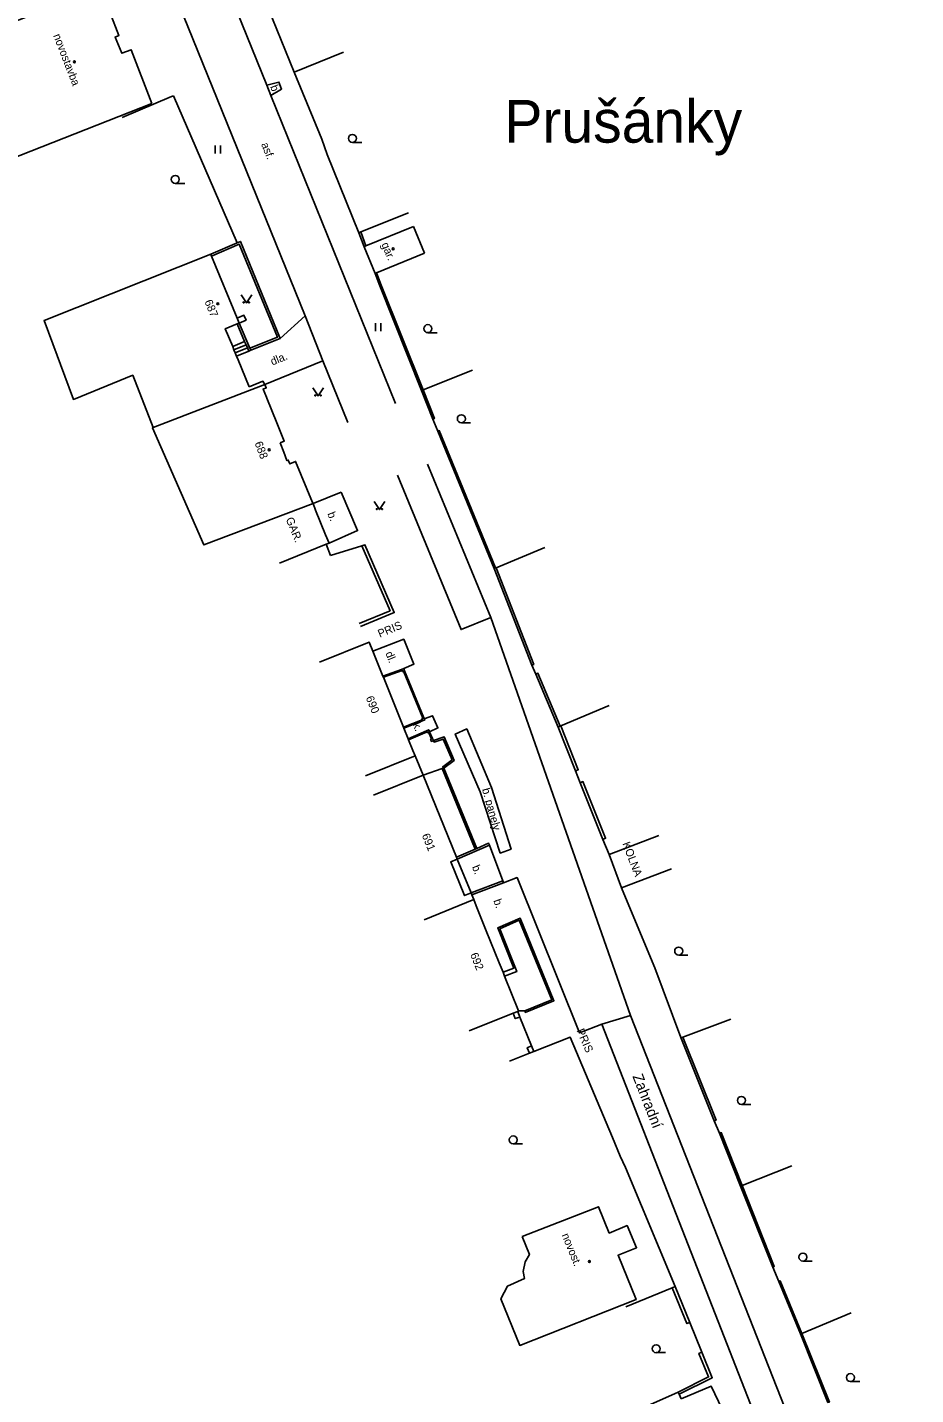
# Model space of a CAD drawing. Extents: x -577457 to -568404, y -1208466 to -1201387.
# Drawn here: x -575124 to -575040.7, y -1204724 to -1204595.9 of the extents above; entities that cross this region are included whole.
import ezdxf

# ---------------------------------------------------------------- set-up
doc = ezdxf.new("R2010")
doc.units = 0
for name, color, linetype in [('BUDOVY_MĚŘ', 7, 'Continuous'), ('BUDOVY_NEMĚŘ', 7, 'Continuous'), ('NÁZVY_SÍDEL_JEDNOTKY', 7, 'Continuous'), ('NÁZVY_ULIC_TOK_SMĚR', 7, 'Continuous'), ('POMOC_POPIS', 7, 'Continuous'), ('ROZHRANÍ_PLOCH', 7, 'Continuous'), ('ZN_BUDOV', 7, 'Continuous'), ('ZN_DOPLŇKOVÉ', 7, 'Continuous'), ('ZN_KULTUR', 7, 'Continuous'), ('Č_POPIS_ORIENT', 7, 'Continuous')]:
    doc.layers.add(name, color=color, linetype=linetype)

msp = doc.modelspace()

# ---------------------------------------------------------------- linework, layer by layer
at = {"layer": 'BUDOVY_MĚŘ'}
for points in [[(-575117.1, -1204592.23), (-575115.4, -1204596.63), (-575115.75, -1204596.77), (-575115.13, -1204598.29), (-575114.26, -1204597.96), (-575112.3, -1204602.98)], [(-575092.25, -1204616.34), (-575087.79, -1204614.52)], [(-575092.42, -1204616.41), (-575092.25, -1204616.34)], [(-575091.39, -1204618.92), (-575092.42, -1204616.41)], [(-575106.78, -1204617.12), (-575106.71, -1204617.3)], [(-575106.71, -1204617.3), (-575104.31, -1204623.1)], [(-575086.76, -1204617.03), (-575091.24, -1204618.86)], [(-575091.24, -1204618.86), (-575091.39, -1204618.92)], [(-575104.31, -1204623.1), (-575104.12, -1204623.57)], [(-575104.31, -1204623.65), (-575105.42, -1204624.1), (-575104.73, -1204625.77)], [(-575104.12, -1204623.57), (-575104.31, -1204623.65)], [(-575104.73, -1204625.77), (-575104.61, -1204626.06)], [(-575104.61, -1204626.06), (-575104.49, -1204626.36)], [(-575104.49, -1204626.36), (-575104.36, -1204626.67)], [(-575104.36, -1204626.67), (-575104.21, -1204627.02)], [(-575103.17, -1204629.55), (-575101.9, -1204629.02), (-575101.81, -1204629.18)], [(-575101.72, -1204629.33), (-575101.59, -1204629.64), (-575101.88, -1204629.75), (-575101.57, -1204630.5)], [(-575101.81, -1204629.18), (-575101.72, -1204629.33)], [(-575101.57, -1204630.5), (-575101.52, -1204630.62)], [(-575100.59, -1204632.93), (-575099.9, -1204634.63), (-575100.29, -1204634.79)], [(-575099.95, -1204635.68), (-575099.65, -1204636.46), (-575099.53, -1204636.41), (-575099.38, -1204636.76), (-575098.83, -1204636.53), (-575097.25, -1204640.37)], [(-575097.25, -1204640.37), (-575097.2, -1204640.49)], [(-575097.2, -1204640.49), (-575096.96, -1204641.09)], [(-575096.02, -1204643.4), (-575095.7, -1204644.18)], [(-575095.98, -1204644.29), (-575100.34, -1204646.06)], [(-575095.7, -1204644.18), (-575095.98, -1204644.29)], [(-575096.59, -1204655.33), (-575091.95, -1204653.46), (-575091.6, -1204654.32)], [(-575090.65, -1204656.67), (-575090.61, -1204656.76)], [(-575090.61, -1204656.76), (-575088.72, -1204661.45)], [(-575088.72, -1204661.45), (-575088.68, -1204661.54)], [(-575088.68, -1204661.54), (-575088.28, -1204662.53)], [(-575087.64, -1204664.12), (-575092.27, -1204666)], [(-575087.84, -1204663.63), (-575087.64, -1204664.12)], [(-575091.52, -1204667.81), (-575086.89, -1204665.92)], [(-575086.89, -1204665.92), (-575083.76, -1204673.61)], [(-575064.78, -1204671.59), (-575069.46, -1204673.37)], [(-575083.76, -1204673.61), (-575083.69, -1204673.79)], [(-575083.69, -1204673.79), (-575082.39, -1204676.97)], [(-575069.46, -1204673.37), (-575068.28, -1204676.48)], [(-575068.28, -1204676.48), (-575063.6, -1204674.71)], [(-575082.39, -1204676.97), (-575082.32, -1204677.15)], [(-575086.77, -1204679.48), (-575082.14, -1204677.59)], [(-575082.32, -1204677.15), (-575082.14, -1204677.59)], [(-575082.14, -1204677.59), (-575081.9, -1204678.19)], [(-575080.96, -1204680.52), (-575079.74, -1204683.53)], [(-575079.39, -1204684.4), (-575079.24, -1204684.77)], [(-575079.24, -1204684.77), (-575077.93, -1204688.03)], [(-575078.43, -1204688.23), (-575082.57, -1204689.9)], [(-575078.02, -1204688.07), (-575078.43, -1204688.23)], [(-575077.93, -1204688.03), (-575078.02, -1204688.07)], [(-575077.61, -1204709.18), (-575070.44, -1204706.38), (-575069.44, -1204708.84), (-575067.76, -1204708.14), (-575066.87, -1204710.22), (-575068.61, -1204710.92), (-575066.93, -1204715.08), (-575077.83, -1204719.37), (-575079.6, -1204715.02), (-575078.98, -1204713.83), (-575077.37, -1204713.1), (-575077.51, -1204712.46), (-575077.31, -1204711.53), (-575076.92, -1204710.86), (-575077.61, -1204709.18)], [(-575067.54, -1204725.79), (-575062.98, -1204723.74)], [(-575062.98, -1204723.74), (-575062.89, -1204723.94)], [(-575062.89, -1204723.94), (-575062.69, -1204724.38)]]:
    msp.add_lwpolyline(points, dxfattribs=at)
at = {"layer": 'BUDOVY_NEMĚŘ'}
for points in [[(-575117.1, -1204592.23), (-575127.73, -1204596.26), (-575125.38, -1204602.31), (-575136.98, -1204606.89), (-575135.02, -1204611.92), (-575112.3, -1204602.98)], [(-575087.79, -1204614.52), (-575086.76, -1204617.03)], [(-575106.78, -1204617.12), (-575122.41, -1204623.34), (-575119.65, -1204630.72), (-575114.1, -1204628.46), (-575112.17, -1204633.36)], [(-575112.17, -1204633.36), (-575101.72, -1204629.33)], [(-575112.17, -1204633.36), (-575112.25, -1204633.39), (-575107.42, -1204644.36), (-575097.2, -1204640.49)]]:
    msp.add_lwpolyline(points, dxfattribs=at)
at = {"layer": 'ROZHRANÍ_PLOCH'}
for points in [[(-575101.54, -1204601.28), (-575114.13, -1204570.19)], [(-575097.94, -1204622.89), (-575112.56, -1204586.82)], [(-575101.17, -1204602.25), (-575100.14, -1204601.64), (-575100.4, -1204600.99), (-575101.54, -1204601.28)], [(-575101.54, -1204601.28), (-575101.17, -1204602.25)], [(-575115.08, -1204604.3), (-575110.48, -1204602.34)], [(-575089.48, -1204631.1), (-575101.17, -1204602.25)], [(-575097.94, -1204622.89), (-575100.27, -1204625.01)], [(-575096.28, -1204627.11), (-575097.94, -1204622.89)], [(-575103.61, -1204625.29), (-575104.73, -1204625.77)], [(-575104.61, -1204626.06), (-575103.48, -1204625.6)], [(-575104.49, -1204626.36), (-575103.35, -1204625.9)], [(-575104.36, -1204626.67), (-575103.22, -1204626.19)], [(-575101.72, -1204629.33), (-575096.28, -1204627.11)], [(-575096.28, -1204627.11), (-575093.94, -1204632.9)], [(-575080.54, -1204651.16), (-575086.46, -1204636.8)], [(-575089.29, -1204637.82), (-575083.32, -1204652.29), (-575080.54, -1204651.16)], [(-575094.56, -1204639.41), (-575093.03, -1204643.02), (-575095.7, -1204644.18)], [(-575080.54, -1204651.16), (-575067.45, -1204688.45), (-575051.13, -1204729.92), (-575034.11, -1204772.86), (-575024.92, -1204794.78)], [(-575091.6, -1204654.32), (-575088.69, -1204653.2), (-575087.75, -1204655.53), (-575088.7, -1204655.95)], [(-575086.78, -1204660.64), (-575085.99, -1204660.36), (-575085.49, -1204661.5), (-575086.28, -1204661.87)], [(-575081.52, -1204667.51), (-575079.65, -1204673.23), (-575078.63, -1204672.86), (-575080.48, -1204667.1), (-575082.8, -1204661.6), (-575083.87, -1204662.09), (-575081.52, -1204667.51)], [(-575086.89, -1204665.92), (-575085.1, -1204665.32)], [(-575085.1, -1204665.32), (-575084.94, -1204665.27)], [(-575080.67, -1204672.5), (-575079.41, -1204675.83)], [(-575079.34, -1204676.01), (-575078.08, -1204675.53), (-575072.22, -1204690.08), (-575070.12, -1204689.27), (-575053.94, -1204730.62), (-575036.79, -1204773.45), (-575027.34, -1204796.74)], [(-575077.93, -1204688.03), (-575077.36, -1204688.03)], [(-575070.12, -1204689.27), (-575067.45, -1204688.45)], [(-575062.69, -1204724.38), (-575059.9, -1204723.18), (-575058.87, -1204725.36), (-575061.65, -1204726.7)]]:
    msp.add_lwpolyline(points, dxfattribs=at)
at = {"layer": 'ZN_BUDOV'}
for centre in [(-575119.57, -1204599.08), (-575089.69, -1204616.61), (-575106.13, -1204621.75), (-575101.31, -1204635.44), (-575071.3, -1204711.51)]:
    msp.add_circle(centre, 0.0875, dxfattribs=at)
at = {"layer": 'ZN_DOPLŇKOVÉ'}
for points in [[(-575105.07, -1204585.02), (-575098.96, -1204600.07)], [(-575094.33, -1204598.19), (-575098.96, -1204600.07)], [(-575098.96, -1204600.07), (-575096.36, -1204606.33)], [(-575110.48, -1204602.34), (-575110.29, -1204602.26)], [(-575104.31, -1204616.05), (-575110.29, -1204602.26)], [(-575096.36, -1204606.33), (-575095.86, -1204607.76)], [(-575095.86, -1204607.76), (-575092.9, -1204615.1)], [(-575088.26, -1204613.23), (-575092.73, -1204615.03)], [(-575092.73, -1204615.03), (-575092.9, -1204615.1)], [(-575092.9, -1204615.1), (-575092.42, -1204616.41)], [(-575092.73, -1204615.03), (-575092.25, -1204616.34)], [(-575106.78, -1204617.12), (-575104.31, -1204616.05)], [(-575106.71, -1204617.3), (-575104.11, -1204616.18), (-575100.53, -1204624.9), (-575103.11, -1204625.93)], [(-575104.31, -1204616.05), (-575104, -1204615.92), (-575100.33, -1204624.86)], [(-575091.39, -1204618.92), (-575090.95, -1204620.08)], [(-575091.24, -1204618.86), (-575090.8, -1204620.02)], [(-575090.95, -1204620.08), (-575090.8, -1204620.02)], [(-575087.03, -1204629.88), (-575090.95, -1204620.08)], [(-575090.8, -1204620.02), (-575086.88, -1204629.83)], [(-575104.31, -1204623.1), (-575103.67, -1204622.83), (-575103.47, -1204623.29), (-575104.12, -1204623.57)], [(-575104.31, -1204623.65), (-575103.61, -1204625.29)], [(-575104.12, -1204623.57), (-575103.11, -1204625.93)], [(-575103.61, -1204625.29), (-575103.48, -1204625.6)], [(-575103.48, -1204625.6), (-575103.35, -1204625.9)], [(-575100.33, -1204624.86), (-575100.27, -1204625.01), (-575103.03, -1204626.12)], [(-575104.21, -1204627.02), (-575103.17, -1204629.55)], [(-575103.35, -1204625.9), (-575103.22, -1204626.19)], [(-575103.22, -1204626.19), (-575103.03, -1204626.12)], [(-575103.11, -1204625.93), (-575103.03, -1204626.12)], [(-575082.24, -1204627.97), (-575086.88, -1204629.83)], [(-575101.52, -1204630.62), (-575100.59, -1204632.93)], [(-575087.03, -1204629.88), (-575086.88, -1204629.83)], [(-575085.96, -1204632.57), (-575087.03, -1204629.88)], [(-575086.88, -1204629.83), (-575085.82, -1204632.52), (-575085.96, -1204632.57)], [(-575085.96, -1204632.57), (-575085.51, -1204633.7)], [(-575085.51, -1204633.7), (-575085.37, -1204633.65), (-575080.09, -1204646.51)], [(-575080.23, -1204646.57), (-575085.51, -1204633.7)], [(-575100.29, -1204634.79), (-575099.95, -1204635.68)], [(-575094.56, -1204639.41), (-575097.2, -1204640.49)], [(-575096.96, -1204641.09), (-575096.02, -1204643.4)], [(-575095.98, -1204644.29), (-575095.57, -1204645.35)], [(-575095.57, -1204645.35), (-575092.62, -1204644.43)], [(-575092.62, -1204644.43), (-575089.98, -1204650.53), (-575092.87, -1204651.73)], [(-575092.62, -1204644.43), (-575092.34, -1204644.34), (-575089.58, -1204650.7), (-575091.1, -1204651.33), (-575092.76, -1204652.01)], [(-575075.47, -1204644.61), (-575080.04, -1204646.49)], [(-575080.23, -1204646.57), (-575080.09, -1204646.51)], [(-575076.7, -1204655.63), (-575080.23, -1204646.57)], [(-575080.04, -1204646.49), (-575080.09, -1204646.51)], [(-575076.7, -1204655.63), (-575076.51, -1204655.55), (-575080.04, -1204646.49)], [(-575091.6, -1204654.32), (-575090.65, -1204656.67)], [(-575090.65, -1204656.67), (-575088.9, -1204656.03)], [(-575090.61, -1204656.76), (-575088.86, -1204656.12)], [(-575088.9, -1204656.03), (-575088.7, -1204655.95)], [(-575088.9, -1204656.03), (-575088.86, -1204656.12)], [(-575088.86, -1204656.12), (-575088.82, -1204656.23), (-575088.72, -1204656.19)], [(-575088.72, -1204656.19), (-575088.62, -1204656.15)], [(-575088.72, -1204656.19), (-575086.9, -1204660.6)], [(-575088.7, -1204655.95), (-575088.62, -1204656.15)], [(-575088.62, -1204656.15), (-575086.81, -1204660.56)], [(-575076.7, -1204655.63), (-575076.31, -1204656.46)], [(-575076.31, -1204656.46), (-575076.12, -1204656.38), (-575074.05, -1204661.35)], [(-575074.24, -1204661.43), (-575076.31, -1204656.46)], [(-575069.43, -1204659.42), (-575073.98, -1204661.32)], [(-575086.96, -1204660.74), (-575088.72, -1204661.45)], [(-575086.93, -1204660.84), (-575088.68, -1204661.54)], [(-575086.96, -1204660.74), (-575087, -1204660.64), (-575086.9, -1204660.6)], [(-575086.93, -1204660.84), (-575086.96, -1204660.74)], [(-575086.93, -1204660.84), (-575086.73, -1204660.76), (-575086.78, -1204660.64)], [(-575086.9, -1204660.6), (-575086.81, -1204660.56)], [(-575086.78, -1204660.64), (-575086.81, -1204660.56)], [(-575074.05, -1204661.35), (-575074.24, -1204661.43)], [(-575072.61, -1204665.53), (-575074.24, -1204661.43)], [(-575073.98, -1204661.32), (-575074.05, -1204661.35)], [(-575072.61, -1204665.53), (-575072.35, -1204665.43), (-575073.98, -1204661.32)], [(-575088.28, -1204662.53), (-575086.55, -1204661.77)], [(-575088.28, -1204662.53), (-575088.24, -1204662.63)], [(-575088.24, -1204662.63), (-575086.51, -1204661.86)], [(-575088.24, -1204662.63), (-575087.84, -1204663.63)], [(-575086.55, -1204661.77), (-575086.36, -1204661.68), (-575086.28, -1204661.87)], [(-575086.51, -1204661.86), (-575086.55, -1204661.77)], [(-575086.37, -1204661.91), (-575086.47, -1204661.96), (-575086.51, -1204661.86)], [(-575086.28, -1204661.87), (-575086.37, -1204661.91)], [(-575086.37, -1204661.91), (-575086.09, -1204662.53)], [(-575086.28, -1204661.87), (-575086, -1204662.49)], [(-575086.09, -1204662.53), (-575086.19, -1204662.58), (-575086.1, -1204662.77), (-575085.91, -1204662.68)], [(-575086, -1204662.49), (-575086.09, -1204662.53)], [(-575086, -1204662.49), (-575085.91, -1204662.68)], [(-575085.91, -1204662.68), (-575084.91, -1204662.34), (-575083.97, -1204664.55), (-575084.94, -1204665.27)], [(-575085.91, -1204662.68), (-575085.86, -1204662.84), (-575085, -1204662.55), (-575084.17, -1204664.49), (-575085.04, -1204665.14), (-575084.94, -1204665.27)], [(-575087.64, -1204664.12), (-575086.89, -1204665.92)], [(-575085.1, -1204665.32), (-575082.01, -1204672.86)], [(-575084.94, -1204665.27), (-575081.85, -1204672.79)], [(-575072.61, -1204665.53), (-575072.17, -1204666.65)], [(-575072.17, -1204666.65), (-575071.91, -1204666.54), (-575069.78, -1204671.85), (-575070.04, -1204671.95)], [(-575070.04, -1204671.95), (-575072.17, -1204666.65)], [(-575082.01, -1204672.86), (-575083.76, -1204673.61)], [(-575083.69, -1204673.79), (-575080.67, -1204672.5)], [(-575081.85, -1204672.79), (-575082.01, -1204672.86)], [(-575080.67, -1204672.5), (-575080.74, -1204672.32), (-575081.85, -1204672.79)], [(-575069.46, -1204673.37), (-575070.04, -1204671.95)], [(-575082.39, -1204676.97), (-575083, -1204677.22), (-575084.3, -1204674.04), (-575083.69, -1204673.79)], [(-575082.39, -1204676.97), (-575079.41, -1204675.83)], [(-575079.34, -1204676.01), (-575082.32, -1204677.15)], [(-575079.41, -1204675.83), (-575079.34, -1204676.01)], [(-575065.56, -1204683.01), (-575068.28, -1204676.48)], [(-575081.9, -1204678.19), (-575080.96, -1204680.52)], [(-575079.39, -1204684.4), (-575078.39, -1204684.02), (-575079.88, -1204680.25), (-575077.8, -1204679.33), (-575074.63, -1204687.08), (-575077.31, -1204688.17), (-575077.36, -1204688.03)], [(-575077.36, -1204688.03), (-575074.82, -1204687), (-575077.88, -1204679.53), (-575079.69, -1204680.33), (-575078.1, -1204684.34), (-575079.24, -1204684.77)], [(-575065.15, -1204683.98), (-575065.56, -1204683.01)], [(-575079.74, -1204683.53), (-575079.39, -1204684.4)], [(-575062.72, -1204690.53), (-575065.15, -1204683.98)], [(-575078.43, -1204688.23), (-575078.24, -1204688.75), (-575077.82, -1204688.6)], [(-575078.02, -1204688.07), (-575077.82, -1204688.6)], [(-575077.82, -1204688.6), (-575076.72, -1204691.31)], [(-575058.03, -1204688.79), (-575062.55, -1204690.47)], [(-575076.49, -1204691.83), (-575073.1, -1204690.5), (-575069.13, -1204699.89)], [(-575062.55, -1204690.47), (-575062.72, -1204690.53)], [(-575059.59, -1204698.32), (-575062.72, -1204690.53)], [(-575062.55, -1204690.47), (-575059.42, -1204698.25), (-575059.59, -1204698.32)], [(-575078.78, -1204692.72), (-575076.9, -1204691.99)], [(-575076.72, -1204691.31), (-575077.12, -1204691.48), (-575076.9, -1204691.99)], [(-575076.9, -1204691.99), (-575076.49, -1204691.83)], [(-575076.72, -1204691.31), (-575076.49, -1204691.83)], [(-575059.59, -1204698.32), (-575059.1, -1204699.49)], [(-575069.13, -1204699.89), (-575068.42, -1204701.65), (-575067.91, -1204702.71)], [(-575059.1, -1204699.49), (-575058.94, -1204699.42), (-575056.97, -1204704.38)], [(-575057.14, -1204704.45), (-575059.1, -1204699.49)], [(-575052.32, -1204702.54), (-575056.97, -1204704.38)], [(-575067.91, -1204702.71), (-575063.26, -1204713.85)], [(-575056.97, -1204704.38), (-575057.14, -1204704.45)], [(-575054.1, -1204712.04), (-575057.14, -1204704.45)], [(-575054.1, -1204712.04), (-575053.97, -1204711.99), (-575056.97, -1204704.38)], [(-575054.1, -1204712.04), (-575053.55, -1204713.37)], [(-575063.54, -1204713.97), (-575067.88, -1204715.77)], [(-575063.26, -1204713.85), (-575063.54, -1204713.97)], [(-575063.54, -1204713.97), (-575062.16, -1204717.33), (-575061.88, -1204717.21)], [(-575063.26, -1204713.85), (-575061.88, -1204717.21)], [(-575053.55, -1204713.37), (-575053.42, -1204713.31), (-575051.38, -1204718.24)], [(-575051.51, -1204718.29), (-575053.55, -1204713.37)], [(-575046.76, -1204716.32), (-575051.38, -1204718.24)], [(-575061.88, -1204717.21), (-575060.75, -1204720.01)], [(-575051.38, -1204718.24), (-575051.51, -1204718.29)], [(-575048.94, -1204724.72), (-575051.51, -1204718.29)], [(-575048.94, -1204724.72), (-575048.81, -1204724.68), (-575051.38, -1204718.24)], [(-575060.75, -1204720.01), (-575061.03, -1204720.12), (-575060.13, -1204722.32), (-575062.98, -1204723.74)], [(-575060.75, -1204720.01), (-575059.78, -1204722.4), (-575062.89, -1204723.94)]]:
    msp.add_lwpolyline(points, dxfattribs=at)
at = {"layer": 'ZN_KULTUR'}
for p, q in [((-575106.36, -1204607.67), (-575106.36, -1204606.92)), ((-575105.86, -1204607.67), (-575105.86, -1204606.92)), ((-575093.51, -1204606.64), (-575092.64, -1204606.64)), ((-575110.11, -1204610.48), (-575109.23, -1204610.48)), ((-575091.34, -1204624.33), (-575091.34, -1204623.58)), ((-575090.84, -1204624.33), (-575090.84, -1204623.58)), ((-575086.44, -1204624.47), (-575085.57, -1204624.47)), ((-575083.3, -1204632.92), (-575082.43, -1204632.92)), ((-575062.93, -1204682.79), (-575062.06, -1204682.79)), ((-575057.05, -1204696.78), (-575056.18, -1204696.78)), ((-575078.44, -1204700.49), (-575077.57, -1204700.49)), ((-575051.29, -1204711.48), (-575050.42, -1204711.48)), ((-575065.04, -1204720.05), (-575064.17, -1204720.05)), ((-575046.83, -1204722.76), (-575045.95, -1204722.76))]:
    msp.add_line(p, q, dxfattribs=at)
for points in [[(-575103.95, -1204620.93), (-575103.45, -1204621.68), (-575102.95, -1204620.93)], [(-575097.23, -1204629.65), (-575096.73, -1204630.4), (-575096.23, -1204629.65)], [(-575091.48, -1204640.3), (-575090.98, -1204641.05), (-575090.48, -1204640.3)]]:
    msp.add_lwpolyline(points, dxfattribs=at)
for centre, radius in [((-575093.51, -1204606.26), 0.375), ((-575110.11, -1204610.1), 0.375), ((-575103.7, -1204621.63), 0.05), ((-575103.2, -1204621.63), 0.05), ((-575086.44, -1204624.09), 0.375), ((-575096.98, -1204630.35), 0.05), ((-575096.48, -1204630.35), 0.05), ((-575083.3, -1204632.54), 0.375), ((-575091.23, -1204641), 0.05), ((-575090.73, -1204641), 0.05), ((-575062.93, -1204682.42), 0.375), ((-575057.05, -1204696.41), 0.375), ((-575078.44, -1204700.11), 0.375), ((-575051.29, -1204711.1), 0.375), ((-575065.04, -1204719.68), 0.375), ((-575046.83, -1204722.38), 0.375)]:
    msp.add_circle(centre, radius, dxfattribs=at)

# ---------------------------------------------------------------- texts
at = {"layer": 'NÁZVY_SÍDEL_JEDNOTKY'}
msp.add_text('Prušánky', height=4, dxfattribs=at).set_placement((-575079.27, -1204606.66))
at = {"layer": 'NÁZVY_ULIC_TOK_SMĚR'}
msp.add_text('Zahradní', height=1, rotation=291.47, dxfattribs=at).set_placement((-575067.28, -1204694.15))
at = {"layer": 'POMOC_POPIS'}
for s, rotation, p in [('novostavba', 291.12, (-575121.56, -1204596.62)), ('b.', 290.88, (-575101.23, -1204601.41)), ('asf.', 292.06, (-575102.08, -1204606.81)), ('gar.', 292.31, (-575090.8, -1204616.18)), ('dla.', 22.2, (-575101.01, -1204627.55)), ('GAR.', 292.12, (-575099.77, -1204641.94)), ('b.', 292.12, (-575095.87, -1204641.43)), ('PRIS', 22.64, (-575090.94, -1204653.06)), ('dl.', 292.04, (-575090.44, -1204654.51)), ('k.', 292.16, (-575087.88, -1204661.17)), ('b. panely', 285.44, (-575081.37, -1204667.25)), ('KOLNA', 290.74, (-575068.22, -1204672.34)), ('b.', 292.16, (-575082.32, -1204674.53)), ('b.', 289.34, (-575080.3, -1204677.68)), ('PRIS', 293.38, (-575072.52, -1204689.87)), ('novost.', 292.12, (-575073.91, -1204709.03))]:
    msp.add_text(s, height=0.75, rotation=rotation, dxfattribs=at).set_placement(p)
at = {"layer": 'Č_POPIS_ORIENT'}
for s, rotation, p in [('687', 292.41, (-575107.39, -1204621.55)), ('688', 290.96, (-575102.69, -1204634.82)), ('690', 292.04, (-575092.27, -1204658.68)), ('691', 292.16, (-575087.02, -1204671.57)), ('692', 291.95, (-575082.49, -1204682.74))]:
    msp.add_text(s, height=0.75, rotation=rotation, dxfattribs=at).set_placement(p)

doc.saveas('drawing.dxf')
